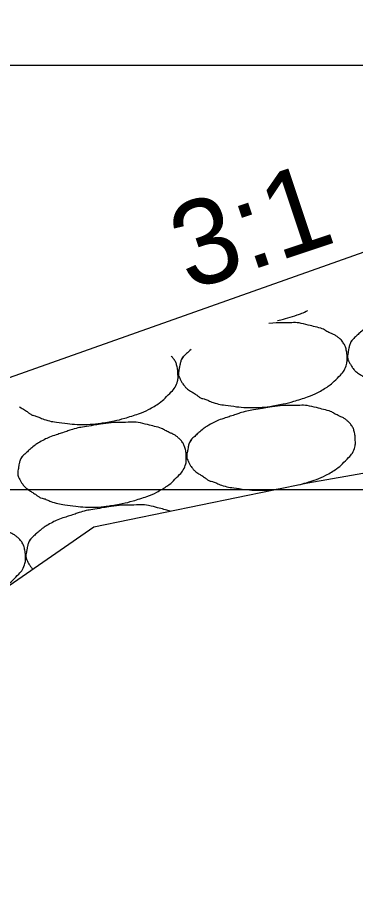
# Model space of a CAD drawing. Extents: x 1486524 to 1499135, y 326561 to 337924.
# Drawn here: x 1488917.81 to 1488921.8, y 335871.31 to 335881.58 of the extents above; entities that cross this region are included whole.
import ezdxf

# ---------------------------------------------------------------- set-up
doc = ezdxf.new("R2010")
doc.units = 0
for name, color, linetype in [('E_Ownership Information', 7, 'Continuous'), ('E_Proposed ROW Fig Annot', 7, 'Continuous'), ('E_Title Sheet', 7, 'Continuous'), ('E_Tract Number', 7, 'Continuous'), ('R_Xsect Slope', 7, 'Continuous')]:
    doc.layers.add(name, color=color, linetype=linetype)

msp = doc.modelspace()

# ---------------------------------------------------------------- linework, layer by layer
at = {"layer": 'E_Ownership Information'}
for p, q in [((1488842.885, 335881.021), (1489122.885, 335881.021)), ((1488842.885, 335876.021), (1489122.885, 335876.021))]:
    msp.add_line(p, q, dxfattribs=at)
at = {"layer": 'E_Proposed ROW Fig Annot'}
for points in [[(1488921.763, 335877.786), (1488921.746, 335877.768), (1488921.734, 335877.742), (1488921.723, 335877.696), (1488921.719, 335877.676), (1488921.711, 335877.629), (1488921.706, 335877.602), (1488921.706, 335877.56), (1488921.715, 335877.544), (1488921.736, 335877.503), (1488921.749, 335877.478), (1488921.782, 335877.434), (1488921.799, 335877.415), (1488921.849, 335877.379), (1488921.88, 335877.363), (1488921.93, 335877.329), (1488921.947, 335877.312), (1488921.983, 335877.292), (1488922.002, 335877.293), (1488922.054, 335877.274), (1488922.088, 335877.255), (1488922.185, 335877.226), (1488922.247, 335877.216), (1488922.401, 335877.196), (1488922.491, 335877.187), (1488922.675, 335877.187), (1488922.767, 335877.199), (1488922.955, 335877.231), (1488923.051, 335877.256), (1488923.245, 335877.316), (1488923.338, 335877.357), (1488923.488, 335877.446), (1488923.536, 335877.491), (1488923.624, 335877.58), (1488923.659, 335877.617), (1488923.694, 335877.705), (1488923.694, 335877.74), (1488923.694, 335877.804), (1488923.692, 335877.835), (1488923.677, 335877.897), (1488923.665, 335877.928), (1488923.634, 335877.974), (1488923.62, 335877.988), (1488923.586, 335878.017), (1488923.568, 335878.032), (1488923.521, 335878.056), (1488923.496, 335878.066), (1488923.441, 335878.092), (1488923.414, 335878.115), (1488923.314, 335878.14), (1488923.245, 335878.158), (1488923.117, 335878.191), (1488923.052, 335878.187), (1488922.903, 335878.185), (1488922.817, 335878.185), (1488922.67, 335878.164), (1488922.609, 335878.153), (1488922.484, 335878.131), (1488922.42, 335878.123), (1488922.325, 335878.096), (1488922.292, 335878.082), (1488922.215, 335878.056), (1488922.169, 335878.043), (1488922.073, 335878.01), (1488922.023, 335877.985), (1488921.945, 335877.942), (1488921.917, 335877.923), (1488921.855, 335877.874), (1488921.823, 335877.844), (1488921.775, 335877.799), (1488921.759, 335877.785), (1488921.747, 335877.767)], [(1488920.878, 335878.012), (1488920.937, 335878.025), (1488920.996, 335878.042), (1488921.118, 335878.08), (1488921.179, 335878.103), (1488921.239, 335878.132)], [(1488919.769, 335877.587), (1488919.753, 335877.569), (1488919.74, 335877.543), (1488919.73, 335877.497), (1488919.726, 335877.477), (1488919.718, 335877.429), (1488919.712, 335877.402), (1488919.712, 335877.36), (1488919.721, 335877.345), (1488919.742, 335877.303), (1488919.755, 335877.279), (1488919.788, 335877.235), (1488919.805, 335877.216), (1488919.855, 335877.18), (1488919.887, 335877.163), (1488919.936, 335877.13), (1488919.954, 335877.113), (1488919.99, 335877.093), (1488920.008, 335877.094), (1488920.06, 335877.075), (1488920.094, 335877.055), (1488920.192, 335877.027), (1488920.253, 335877.017), (1488920.407, 335876.997), (1488920.498, 335876.987), (1488920.681, 335876.988), (1488920.773, 335876.999), (1488920.961, 335877.032), (1488921.057, 335877.057), (1488921.251, 335877.117), (1488921.345, 335877.157), (1488921.495, 335877.246), (1488921.542, 335877.292), (1488921.63, 335877.38), (1488921.665, 335877.418), (1488921.7, 335877.506), (1488921.7, 335877.54), (1488921.7, 335877.605), (1488921.698, 335877.635), (1488921.684, 335877.697), (1488921.672, 335877.728), (1488921.64, 335877.774), (1488921.627, 335877.788), (1488921.593, 335877.817), (1488921.574, 335877.833), (1488921.528, 335877.856), (1488921.502, 335877.866), (1488921.447, 335877.893), (1488921.42, 335877.916), (1488921.32, 335877.941), (1488921.252, 335877.958), (1488921.123, 335877.991), (1488921.059, 335877.988), (1488920.923, 335877.986), (1488920.85, 335877.986), (1488920.778, 335877.978)], [(1488919.861, 335877.673), (1488919.84, 335877.654), (1488919.818, 335877.634), (1488919.781, 335877.599), (1488919.765, 335877.586), (1488919.753, 335877.567)], [(1488917.837, 335876.998), (1488917.865, 335876.979), (1488917.895, 335876.963), (1488917.943, 335876.931), (1488917.96, 335876.914), (1488917.996, 335876.893), (1488918.015, 335876.894), (1488918.067, 335876.876), (1488918.1, 335876.856), (1488918.198, 335876.827), (1488918.26, 335876.817), (1488918.413, 335876.797), (1488918.504, 335876.788), (1488918.688, 335876.789), (1488918.78, 335876.8), (1488918.968, 335876.833), (1488919.063, 335876.857), (1488919.258, 335876.918), (1488919.351, 335876.958), (1488919.501, 335877.047), (1488919.548, 335877.092), (1488919.636, 335877.181), (1488919.672, 335877.219), (1488919.707, 335877.306), (1488919.707, 335877.341), (1488919.706, 335877.406), (1488919.704, 335877.436), (1488919.69, 335877.498), (1488919.678, 335877.529), (1488919.649, 335877.572), (1488919.638, 335877.584), (1488919.626, 335877.594)], [(1488921.121, 335876.076), (1488921.164, 335876.087), (1488921.207, 335876.099), (1488921.349, 335876.143), (1488921.442, 335876.183), (1488921.592, 335876.273), (1488921.639, 335876.318), (1488921.727, 335876.407), (1488921.763, 335876.444), (1488921.798, 335876.532), (1488921.798, 335876.566), (1488921.797, 335876.631), (1488921.795, 335876.662), (1488921.781, 335876.724), (1488921.769, 335876.755), (1488921.737, 335876.801), (1488921.724, 335876.814), (1488921.69, 335876.844), (1488921.672, 335876.859), (1488921.625, 335876.883), (1488921.599, 335876.893), (1488921.544, 335876.919), (1488921.518, 335876.942), (1488921.417, 335876.967), (1488921.349, 335876.985), (1488921.22, 335877.017), (1488921.156, 335877.014), (1488921.007, 335877.012), (1488920.92, 335877.012), (1488920.774, 335876.991), (1488920.712, 335876.98), (1488920.588, 335876.958), (1488920.524, 335876.95), (1488920.428, 335876.922), (1488920.396, 335876.909), (1488920.318, 335876.883), (1488920.273, 335876.87), (1488920.176, 335876.837), (1488920.127, 335876.812), (1488920.049, 335876.769), (1488920.021, 335876.75), (1488919.959, 335876.701), (1488919.927, 335876.671), (1488919.879, 335876.626), (1488919.862, 335876.612), (1488919.851, 335876.594)], [(1488917.873, 335876.414), (1488917.856, 335876.396), (1488917.844, 335876.37), (1488917.833, 335876.324), (1488917.83, 335876.303), (1488917.822, 335876.256), (1488917.816, 335876.229), (1488917.816, 335876.187), (1488917.825, 335876.172), (1488917.846, 335876.13), (1488917.859, 335876.106), (1488917.892, 335876.062), (1488917.909, 335876.043), (1488917.959, 335876.007), (1488917.991, 335875.99), (1488918.04, 335875.957), (1488918.057, 335875.94), (1488918.094, 335875.92), (1488918.112, 335875.921), (1488918.164, 335875.902), (1488918.198, 335875.882), (1488918.295, 335875.854), (1488918.357, 335875.844), (1488918.511, 335875.823), (1488918.601, 335875.814), (1488918.785, 335875.815), (1488918.877, 335875.826), (1488919.065, 335875.859), (1488919.161, 335875.883), (1488919.355, 335875.944), (1488919.448, 335875.984), (1488919.598, 335876.073), (1488919.646, 335876.118), (1488919.734, 335876.207), (1488919.769, 335876.245), (1488919.804, 335876.333), (1488919.804, 335876.367), (1488919.804, 335876.432), (1488919.802, 335876.462), (1488919.787, 335876.524), (1488919.775, 335876.555), (1488919.744, 335876.601), (1488919.731, 335876.615), (1488919.696, 335876.644), (1488919.678, 335876.66), (1488919.632, 335876.683), (1488919.606, 335876.693), (1488919.551, 335876.72), (1488919.524, 335876.743), (1488919.424, 335876.768), (1488919.356, 335876.785), (1488919.227, 335876.818), (1488919.162, 335876.815), (1488919.013, 335876.813), (1488918.927, 335876.812), (1488918.78, 335876.792), (1488918.719, 335876.781), (1488918.594, 335876.759), (1488918.53, 335876.751), (1488918.435, 335876.723), (1488918.402, 335876.71), (1488918.325, 335876.684), (1488918.28, 335876.67), (1488918.183, 335876.638), (1488918.134, 335876.613), (1488918.055, 335876.569), (1488918.027, 335876.551), (1488917.965, 335876.501), (1488917.933, 335876.471), (1488917.885, 335876.426), (1488917.869, 335876.413), (1488917.857, 335876.394)], [(1488919.867, 335876.613), (1488919.85, 335876.595), (1488919.837, 335876.569), (1488919.827, 335876.523), (1488919.823, 335876.503), (1488919.815, 335876.455), (1488919.81, 335876.429), (1488919.809, 335876.386), (1488919.819, 335876.371), (1488919.839, 335876.33), (1488919.852, 335876.305), (1488919.885, 335876.261), (1488919.902, 335876.242), (1488919.953, 335876.206), (1488919.984, 335876.19), (1488920.034, 335876.156), (1488920.051, 335876.139), (1488920.087, 335876.119), (1488920.106, 335876.12), (1488920.158, 335876.101), (1488920.191, 335876.081), (1488920.289, 335876.053), (1488920.351, 335876.043), (1488920.504, 335876.023), (1488920.595, 335876.014), (1488920.763, 335876.014), (1488920.839, 335876.022), (1488920.915, 335876.034)], [(1488919.613, 335875.768), (1488919.606, 335875.772), (1488919.597, 335875.775), (1488919.521, 335875.794), (1488919.453, 335875.812), (1488919.324, 335875.844), (1488919.26, 335875.841), (1488919.111, 335875.839), (1488919.024, 335875.839), (1488918.877, 335875.818), (1488918.816, 335875.807), (1488918.692, 335875.785), (1488918.628, 335875.777), (1488918.532, 335875.749), (1488918.5, 335875.736), (1488918.422, 335875.71), (1488918.377, 335875.697), (1488918.28, 335875.664), (1488918.231, 335875.639), (1488918.153, 335875.596), (1488918.124, 335875.577), (1488918.063, 335875.528), (1488918.031, 335875.498), (1488917.982, 335875.453), (1488917.966, 335875.439), (1488917.954, 335875.421)], [(1488915.977, 335875.241), (1488915.96, 335875.223), (1488915.948, 335875.197), (1488915.937, 335875.151), (1488915.933, 335875.13), (1488915.925, 335875.083), (1488915.92, 335875.056), (1488915.92, 335875.014), (1488915.929, 335874.999), (1488915.949, 335874.957), (1488915.962, 335874.933), (1488915.996, 335874.889), (1488916.013, 335874.87), (1488916.063, 335874.834), (1488916.094, 335874.817), (1488916.144, 335874.784), (1488916.161, 335874.767), (1488916.197, 335874.747), (1488916.216, 335874.748), (1488916.268, 335874.729), (1488916.302, 335874.709), (1488916.399, 335874.681), (1488916.461, 335874.671), (1488916.614, 335874.65), (1488916.705, 335874.641), (1488916.889, 335874.642), (1488916.981, 335874.653), (1488917.169, 335874.686), (1488917.264, 335874.71), (1488917.459, 335874.771), (1488917.552, 335874.811), (1488917.702, 335874.9), (1488917.749, 335874.945), (1488917.837, 335875.034), (1488917.873, 335875.072), (1488917.908, 335875.16), (1488917.908, 335875.194), (1488917.907, 335875.259), (1488917.906, 335875.289), (1488917.891, 335875.351), (1488917.879, 335875.382), (1488917.848, 335875.428), (1488917.834, 335875.442), (1488917.8, 335875.471), (1488917.782, 335875.487), (1488917.735, 335875.51), (1488917.709, 335875.52), (1488917.654, 335875.547), (1488917.628, 335875.569), (1488917.527, 335875.595), (1488917.459, 335875.612), (1488917.33, 335875.645), (1488917.266, 335875.642), (1488917.117, 335875.64), (1488917.03, 335875.639), (1488916.884, 335875.618), (1488916.823, 335875.608), (1488916.698, 335875.585), (1488916.634, 335875.578), (1488916.538, 335875.55), (1488916.506, 335875.537), (1488916.428, 335875.511), (1488916.383, 335875.497), (1488916.287, 335875.465), (1488916.237, 335875.44), (1488916.159, 335875.396), (1488916.131, 335875.378), (1488916.069, 335875.328), (1488916.037, 335875.298), (1488915.989, 335875.253), (1488915.973, 335875.24), (1488915.961, 335875.221)], [(1488917.971, 335875.44), (1488917.954, 335875.422), (1488917.941, 335875.396), (1488917.931, 335875.35), (1488917.927, 335875.33), (1488917.919, 335875.282), (1488917.913, 335875.256), (1488917.913, 335875.213), (1488917.922, 335875.198), (1488917.943, 335875.156), (1488917.956, 335875.132), (1488917.98, 335875.101), (1488917.986, 335875.093), (1488917.993, 335875.085)]]:
    msp.add_open_spline(points, degree=3, dxfattribs=at)
at = {"layer": 'E_Title Sheet'}
msp.add_lwpolyline([(1488902.16, 335871.951), (1488907.342, 335873.67), (1488924.342, 335879.685), (1488930.477, 335880.123), (1488930.429, 335881.512), (1488934.885, 335882.849), (1488935.543, 335883.014), (1488940.885, 335884.349), (1488945.425, 335885.484), (1488945.992, 335885.626)], dxfattribs=at)
at = {"layer": 'E_Tract Number'}
msp.add_lwpolyline([(1488895.047, 335871.514), (1488897.233, 335871.767), (1488899.409, 335872.155), (1488903.573, 335871.846), (1488909.335, 335871.399), (1488910.281, 335871.31), (1488911.942, 335871.813), (1488915.269, 335873.199), (1488918.715, 335875.585), (1488921.239, 335876.1), (1488927.551, 335877.207), (1488933.546, 335877.873), (1488935.434, 335878.728), (1488942.223, 335880.469), (1488945.464, 335881.203), (1488948.865, 335881.421)], dxfattribs=at)

# ---------------------------------------------------------------- texts
at = {"layer": 'R_Xsect Slope'}
msp.add_text('3:1', height=1, rotation=18.4349, dxfattribs=at).set_placement((1488919.835, 335878.36))

doc.saveas('drawing.dxf')
